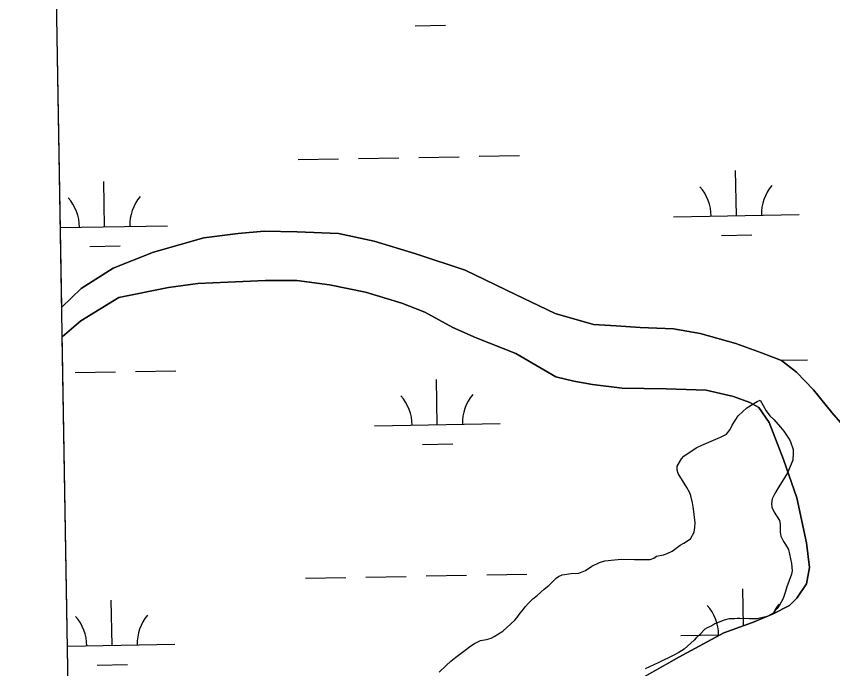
# Model space of a CAD drawing. Extents: x 3903937 to 3942190, y 260677 to 286651.
# Drawn here: x 3908069 to 3908717, y 271531 to 272050 of the extents above; entities that cross this region are included whole.
import ezdxf

# ---------------------------------------------------------------- set-up
doc = ezdxf.new("R2010")
doc.units = 0
for name, color, linetype in [('V-GRID-FRAM', 7, 'Continuous'), ('V-SITE-VEGE', 7, 'Continuous'), ('V-TOPO-SHOR', 7, 'Continuous'), ('V-WETL-SWMP', 7, 'Continuous')]:
    doc.layers.add(name, color=color, linetype=linetype)

msp = doc.modelspace()

# ---------------------------------------------------------------- linework, layer by layer
at = {"layer": 'V-GRID-FRAM'}
msp.add_lwpolyline([(3907892.22, 284196.1), (3939773.2, 284757.24), (3940101.12, 266577.62), (3908204.27, 266016.2), (3907892.22, 284196.1)], dxfattribs=at)
at = {"layer": 'V-SITE-VEGE'}
for p, q in [((3908648.87, 271738.4), (3908657.29, 271743.53)), ((3908657.29, 271743.53), (3908659.62, 271744.44)), ((3908659.62, 271744.44), (3908664.46, 271736.02)), ((3908637.37, 271724.71), (3908642.23, 271732.13)), ((3908642.23, 271732.13), (3908648.87, 271738.4)), ((3908664.46, 271736.02), (3908667.16, 271731.96)), ((3908667.16, 271731.96), (3908670.44, 271729.08)), ((3908670.44, 271729.08), (3908675.82, 271723.01)), ((3908632.8, 271717.6), (3908635.67, 271721.16)), ((3908635.67, 271721.16), (3908637.37, 271724.71)), ((3908675.82, 271723.01), (3908678.51, 271719.83)), ((3908678.51, 271719.83), (3908682.13, 271714.32)), ((3908613.3, 271708.76), (3908628.15, 271715.17)), ((3908628.15, 271715.17), (3908632.8, 271717.6)), ((3908682.13, 271714.32), (3908683.33, 271712.29)), ((3908599.07, 271700.02), (3908608.64, 271706.63)), ((3908608.64, 271706.63), (3908613.3, 271708.76)), ((3908683.33, 271712.29), (3908685.8, 271705.29)), ((3908597.05, 271697.93), (3908599.07, 271700.02)), ((3908685.85, 271702.36), (3908685.65, 271696.78)), ((3908685.8, 271705.29), (3908685.85, 271702.36)), ((3908593.64, 271692.01), (3908597.05, 271697.93)), ((3908685.65, 271696.78), (3908681.42, 271686.74)), ((3908593.69, 271688.79), (3908593.64, 271692.01)), ((3908594.32, 271686.16), (3908593.69, 271688.79)), ((3908681.42, 271686.74), (3908675.7, 271677.84)), ((3908601.25, 271675.13), (3908594.32, 271686.16)), ((3908603.67, 271670.77), (3908601.25, 271675.13)), ((3908673.99, 271674.88), (3908671.13, 271670.43)), ((3908675.7, 271677.84), (3908673.99, 271674.88)), ((3908604.59, 271668.44), (3908603.67, 271670.77)), ((3908605.85, 271662.89), (3908604.59, 271668.44)), ((3908671.13, 271670.43), (3908669.15, 271666)), ((3908606.52, 271658.2), (3908605.85, 271662.89)), ((3908669.15, 271666), (3908668.63, 271662.18)), ((3908668.63, 271662.18), (3908668.97, 271659.54)), ((3908607.88, 271647.08), (3908606.52, 271658.2)), ((3908668.97, 271659.54), (3908670.79, 271655.47)), ((3908670.79, 271655.47), (3908675.01, 271648.8)), ((3908675.01, 271648.8), (3908675.36, 271645.87)), ((3908607.12, 271639.74), (3908607.65, 271643.27)), ((3908607.65, 271643.27), (3908607.88, 271647.08)), ((3908675.36, 271645.87), (3908675.46, 271639.71)), ((3908604.28, 271634.41), (3908607.12, 271639.74)), ((3908675.46, 271639.71), (3908676.1, 271636.49)), ((3908676.1, 271636.49), (3908678.23, 271632.13)), ((3908589.78, 271624.49), (3908596.15, 271629.29)), ((3908596.15, 271629.29), (3908599.06, 271630.8)), ((3908599.06, 271630.8), (3908604.28, 271634.41)), ((3908678.23, 271632.13), (3908679.73, 271629.81)), ((3908679.73, 271629.81), (3908682.15, 271625.74)), ((3908582.79, 271621.73), (3908585.71, 271622.66)), ((3908585.71, 271622.66), (3908589.78, 271624.49)), ((3908682.15, 271625.74), (3908684.39, 271614.64)), ((3908525.75, 271612.56), (3908531.86, 271615.6)), ((3908531.86, 271615.6), (3908536.24, 271616.84)), ((3908536.24, 271616.84), (3908543.85, 271617.56)), ((3908543.85, 271617.56), (3908549.42, 271618.24)), ((3908549.42, 271618.24), (3908559.69, 271617.82)), ((3908559.69, 271617.82), (3908572.29, 271618.03)), ((3908572.29, 271618.03), (3908575.21, 271618.96)), ((3908575.21, 271618.96), (3908577.24, 271620.47)), ((3908577.24, 271620.47), (3908582.79, 271621.73)), ((3908515.58, 271607.11), (3908520.82, 271609.25)), ((3908520.82, 271609.25), (3908525.75, 271612.56)), ((3908684.39, 271614.64), (3908685.07, 271608.79)), ((3908491.69, 271597.32), (3908497.46, 271602.99)), ((3908497.46, 271602.99), (3908499.49, 271604.49)), ((3908499.49, 271604.49), (3908502.41, 271605.72)), ((3908502.41, 271605.72), (3908509.43, 271606.71)), ((3908509.43, 271606.71), (3908515.58, 271607.11)), ((3908684.53, 271606.14), (3908680.88, 271596.1)), ((3908685.07, 271608.79), (3908684.53, 271606.14)), ((3908487.93, 271594.33), (3908491.69, 271597.32)), ((3908680.88, 271596.1), (3908679.49, 271591.68)), ((3908482.45, 271589.25), (3908487.93, 271594.33)), ((3908679.49, 271591.68), (3908677.82, 271586.96)), ((3908472.92, 271580.29), (3908475.79, 271583.57)), ((3908475.79, 271583.57), (3908478.97, 271586.55)), ((3908478.97, 271586.55), (3908482.45, 271589.25)), ((3908677.82, 271586.96), (3908674.97, 271581.63)), ((3908468.9, 271575.24), (3908471.48, 271578.51)), ((3908471.48, 271578.51), (3908472.92, 271580.29)), ((3908671.52, 271577.47), (3908669.8, 271575.39)), ((3908672.96, 271578.96), (3908671.52, 271577.47)), ((3908674.97, 271581.63), (3908672.96, 271578.96)), ((3908464.59, 271569.59), (3908466.31, 271571.68)), ((3908466.31, 271571.68), (3908468.9, 271575.24)), ((3908634.97, 271570.7), (3908630.88, 271569.75)), ((3908639.08, 271570.77), (3908634.97, 271570.7)), ((3908641.42, 271571.1), (3908639.08, 271570.77)), ((3908643.47, 271571.13), (3908641.42, 271571.1)), ((3908646.11, 271570.88), (3908643.47, 271571.13)), ((3908649.05, 271570.93), (3908646.11, 271570.88)), ((3908651.1, 271570.67), (3908649.05, 271570.93)), ((3908657.26, 271570.78), (3908651.1, 271570.67)), ((3908662.81, 271572.04), (3908657.26, 271570.78)), ((3908665.15, 271572.67), (3908662.81, 271572.04)), ((3908668.06, 271574.18), (3908665.15, 271572.67)), ((3908669.8, 271575.39), (3908668.06, 271574.18)), ((3908455.06, 271560.93), (3908464.59, 271569.59)), ((3908617.49, 271563.66), (3908615.75, 271562.46)), ((3908621.28, 271565.19), (3908617.49, 271563.66)), ((3908623.6, 271566.69), (3908621.28, 271565.19)), ((3908630.88, 271569.75), (3908623.6, 271566.69)), ((3908448.38, 271556.71), (3908455.06, 271560.93)), ((3908612, 271558.58), (3908608.83, 271555.59)), ((3908615.75, 271562.46), (3908612, 271558.58)), ((3908429.74, 271549.36), (3908432.64, 271551.16)), ((3908432.64, 271551.16), (3908437.29, 271553.59)), ((3908437.29, 271553.59), (3908442.27, 271554.26)), ((3908442.27, 271554.26), (3908445.76, 271555.49)), ((3908445.76, 271555.49), (3908448.38, 271556.71)), ((3908607.1, 271553.8), (3908599.3, 271546.63)), ((3908608.83, 271555.59), (3908607.1, 271553.8)), ((3908417.86, 271540.36), (3908425.1, 271545.76)), ((3908425.1, 271545.76), (3908429.74, 271549.36)), ((3908599.3, 271546.63), (3908594.95, 271543.92)), ((3908413.81, 271537.07), (3908417.86, 271540.36)), ((3908590.88, 271541.8), (3908578.66, 271535.73)), ((3908594.95, 271543.92), (3908590.88, 271541.8)), ((3908404.57, 271528.4), (3908410.06, 271533.78)), ((3908410.06, 271533.78), (3908413.81, 271537.07)), ((3908578.66, 271535.73), (3908568.18, 271531.15))]:
    msp.add_line(p, q, dxfattribs=at)
at = {"layer": 'V-TOPO-SHOR'}
for points in [[(3908104.68, 271818.35), (3908120.04, 271833.33), (3908145.68, 271849.4), (3908177.73, 271862.16), (3908217.62, 271873.59), (3908244.93, 271876.98), (3908265.43, 271878.79), (3908291.84, 271878.26), (3908324.61, 271876.85), (3908353.06, 271870.97), (3908385.98, 271860.77), (3908425.3, 271847.75), (3908465.22, 271828.38), (3908496.75, 271813.44)], [(3908497.15, 271763.09), (3908465.52, 271781.46), (3908434.02, 271794.13), (3908415.32, 271802.12), (3908393.11, 271814.46), (3908374.91, 271821.48), (3908345.92, 271830.28), (3908317.47, 271836.16), (3908291.51, 271839.63), (3908266.58, 271839.71), (3908236.79, 271838.23), (3908212.85, 271837.34), (3908189.44, 271834.01), (3908149.99, 271826.02), (3908119.99, 271807.42), (3908105.08, 271794.89)], [(3908496.75, 271813.44), (3908527.08, 271804.72), (3908545.26, 271803.45), (3908564.24, 271802.17), (3908590.61, 271801.26), (3908611.97, 271797.38), (3908640.31, 271789.47), (3908660.65, 271781.99), (3908676.41, 271776.14), (3908688.56, 271766.7), (3908701.89, 271752.66), (3908716.6, 271734.62), (3908733.7, 271714.77)], [(3908531.04, 271504.22), (3908594.93, 271540.32), (3908630.77, 271559.75), (3908653.58, 271567.85), (3908669.39, 271574.38), (3908682.8, 271581.32), (3908688.62, 271587.09), (3908696.46, 271598.64), (3908698.71, 271611.62), (3908696.39, 271631.21), (3908688.75, 271667), (3908678.08, 271697.41), (3908666.82, 271726.83), (3908658.48, 271738.65), (3908651.3, 271742.68), (3908638.33, 271747.52), (3908616.77, 271752.41), (3908584.81, 271753.54), (3908549.85, 271754.08), (3908526.29, 271756.98), (3908511.52, 271759.64), (3908497.15, 271763.09)]]:
    msp.add_lwpolyline(points, dxfattribs=at)
at = {"layer": 'V-WETL-SWMP'}
for p, q in [((3908104.68, 271818.35), (3908091.28, 272599.14)), ((3908385.48, 272042.02), (3908409.47, 272042.45)), ((3908292.49, 271935.73), (3908324.48, 271936.29)), ((3908340.48, 271936.58), (3908372.48, 271937.14)), ((3908388.47, 271937.42), (3908420.47, 271937.98)), ((3908436.47, 271938.27), (3908468.46, 271938.83)), ((3908640.65, 271891.11), (3908640.01, 271927.1)), ((3908138.81, 271882.28), (3908138.18, 271918.27)), ((3908590.65, 271890.23), (3908690.64, 271891.99)), ((3908103.6, 271881.66), (3908188.81, 271883.16)), ((3908244.93, 271876.98), (3908217.62, 271873.59)), ((3908265.43, 271878.79), (3908244.93, 271876.98)), ((3908291.84, 271878.26), (3908265.43, 271878.79)), ((3908324.61, 271876.85), (3908291.84, 271878.26)), ((3908353.06, 271870.97), (3908324.61, 271876.85)), ((3908628.92, 271875.47), (3908652.91, 271875.89)), ((3908217.62, 271873.59), (3908177.73, 271862.16)), ((3908385.98, 271860.77), (3908353.06, 271870.97)), ((3908127.09, 271866.64), (3908151.08, 271867.06)), ((3908177.73, 271862.16), (3908145.68, 271849.4)), ((3908425.3, 271847.75), (3908385.98, 271860.77)), ((3908145.68, 271849.4), (3908120.05, 271833.33)), ((3908465.22, 271828.38), (3908425.3, 271847.75)), ((3908189.44, 271834.01), (3908212.85, 271837.34)), ((3908212.85, 271837.34), (3908236.79, 271838.23)), ((3908236.79, 271838.23), (3908266.58, 271839.71)), ((3908266.58, 271839.71), (3908291.51, 271839.64)), ((3908291.51, 271839.64), (3908317.47, 271836.16)), ((3908317.47, 271836.16), (3908345.92, 271830.28)), ((3908120.05, 271833.33), (3908104.68, 271818.35)), ((3908149.99, 271826.02), (3908189.44, 271834.01)), ((3908345.92, 271830.28), (3908374.91, 271821.48)), ((3908119.99, 271807.43), (3908149.99, 271826.02)), ((3908496.75, 271813.44), (3908465.22, 271828.38)), ((3908374.91, 271821.48), (3908393.11, 271814.46)), ((3908393.11, 271814.46), (3908415.31, 271802.12)), ((3908527.09, 271804.72), (3908496.75, 271813.44)), ((3908105.08, 271794.89), (3908119.99, 271807.43)), ((3908545.26, 271803.45), (3908527.09, 271804.72)), ((3908415.31, 271802.12), (3908434.02, 271794.13)), ((3908564.24, 271802.17), (3908545.26, 271803.45)), ((3908590.6, 271801.26), (3908564.24, 271802.17)), ((3908611.97, 271797.38), (3908590.6, 271801.26)), ((3908640.3, 271789.47), (3908611.97, 271797.38)), ((3908112.1, 271386.16), (3908105.08, 271794.89)), ((3908434.02, 271794.13), (3908465.52, 271781.46)), ((3908660.65, 271782), (3908640.3, 271789.47)), ((3908465.52, 271781.46), (3908497.15, 271763.09)), ((3908676.41, 271776.14), (3908660.65, 271782)), ((3908676.02, 271776.28), (3908697.26, 271776.66)), ((3908688.56, 271766.7), (3908676.41, 271776.14)), ((3908115.44, 271766.42), (3908147.44, 271766.98)), ((3908163.43, 271767.26), (3908195.43, 271767.82)), ((3908701.89, 271752.66), (3908688.56, 271766.7)), ((3908403.06, 271725.04), (3908402.43, 271761.04)), ((3908497.15, 271763.09), (3908511.52, 271759.64)), ((3908511.52, 271759.64), (3908526.29, 271756.98)), ((3908526.29, 271756.98), (3908549.85, 271754.08)), ((3908549.85, 271754.08), (3908584.81, 271753.54)), ((3908584.81, 271753.54), (3908616.78, 271752.41)), ((3908616.78, 271752.41), (3908638.33, 271747.52)), ((3908716.6, 271734.62), (3908701.89, 271752.66)), ((3908638.33, 271747.52), (3908651.3, 271742.68)), ((3908651.3, 271742.68), (3908658.48, 271738.65)), ((3908658.48, 271738.65), (3908666.82, 271726.83)), ((3908733.7, 271714.77), (3908716.6, 271734.62)), ((3908353.07, 271724.16), (3908453.05, 271725.92)), ((3908666.82, 271726.83), (3908678.08, 271697.41)), ((3908391.33, 271709.4), (3908415.33, 271709.82)), ((3908678.08, 271697.41), (3908688.75, 271667)), ((3908688.75, 271667), (3908696.39, 271631.21)), ((3908696.39, 271631.21), (3908698.71, 271611.62)), ((3908698.71, 271611.62), (3908696.46, 271598.64)), ((3908298.34, 271603.11), (3908330.34, 271603.67)), ((3908346.34, 271603.95), (3908378.33, 271604.52)), ((3908394.33, 271604.8), (3908426.32, 271605.36)), ((3908442.32, 271605.64), (3908474.32, 271606.21)), ((3908696.46, 271598.64), (3908688.62, 271587.09)), ((3908646.38, 271565.3), (3908645.87, 271594.48)), ((3908144.67, 271549.65), (3908144.04, 271585.65)), ((3908688.62, 271587.09), (3908682.8, 271581.32)), ((3908682.8, 271581.32), (3908669.39, 271574.38)), ((3908669.39, 271574.38), (3908653.58, 271567.85)), ((3908653.58, 271567.85), (3908630.77, 271559.75)), ((3908630.77, 271559.75), (3908594.93, 271540.32)), ((3908596.51, 271557.61), (3908627.82, 271558.16)), ((3908109.3, 271549.03), (3908194.66, 271550.53)), ((3908594.93, 271540.32), (3908531.04, 271504.22)), ((3908132.94, 271534.01), (3908156.94, 271534.44))]:
    msp.add_line(p, q, dxfattribs=at)
for centre, start, end in [((3908585.4, 271890.61), 0.23658, 41.78024), ((3908695.87, 271892.56), 140.23658, 181.78024), ((3908083.57, 271881.78), 0.23658, 41.78024), ((3908194.04, 271883.72), 140.23658, 181.78024), ((3908347.82, 271724.54), 0.23658, 41.78024), ((3908458.28, 271726.49), 140.23658, 181.78024), ((3908591.26, 271557.99), 0.23658, 41.78024), ((3908701.73, 271559.93), 140.23658, 155.57545), ((3908089.43, 271549.16), 0.23658, 41.78024), ((3908199.9, 271551.1), 140.23658, 181.78024)]:
    msp.add_arc(centre, 35.25, start, end, dxfattribs=at)

doc.saveas('drawing.dxf')
